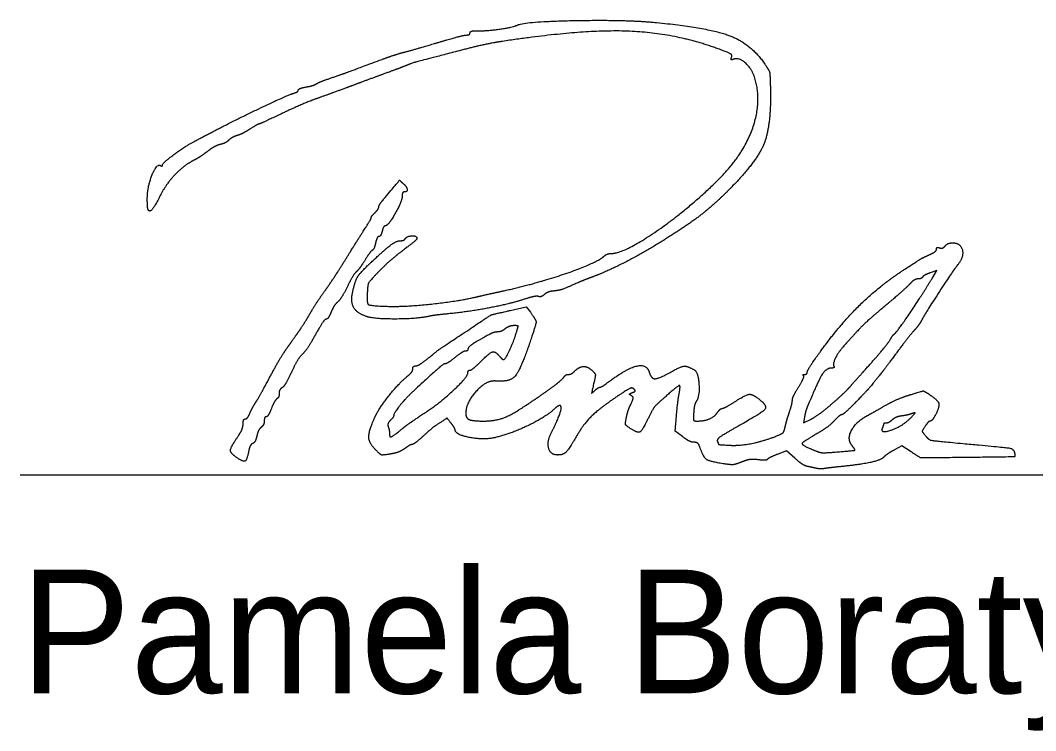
# Model space of a CAD drawing. Extents: x 0 to 34, y -2 to 22.
# Drawn here: x 24.528 to 25.677, y 1.189 to 1.993 of the extents above; entities that cross this region are included whole.
import ezdxf

# ---------------------------------------------------------------- set-up
doc = ezdxf.new("R2010")
doc.units = 0
doc.layers.add('SH_Data', color=7, linetype='Continuous')
doc.layers.add('SH_Text', color=7, linetype='Continuous')

msp = doc.modelspace()

# ---------------------------------------------------------------- linework, layer by layer
at = {"layer": 'SH_Data'}
msp.add_line((24.5279, 1.4787), (28.0279, 1.4787), dxfattribs=at)
at = {"layer": 'SH_Text'}
for points in [[(25.5597, 1.7009), (25.5651, 1.7098), (25.5577, 1.7072)], [(25.0824, 1.6647), (25.1004, 1.6688), (25.1051, 1.6626)], [(25.2773, 1.5219), (25.269, 1.5282), (25.2704, 1.5453)], [(25.4153, 1.5439), (25.4143, 1.5374), (25.4229, 1.5418)], [(25.4043, 1.4976), (25.3951, 1.5058), (25.3845, 1.5018)], [(25.5361, 1.5046), (25.5255, 1.5114), (25.5171, 1.5069)]]:
    msp.add_lwpolyline(points, dxfattribs=at)
for points in [[(25.0898, 1.9873), (25.0966, 1.9915), (25.2136, 1.9938), (25.248, 1.9904)], [(25.248, 1.9904), (25.3072, 1.9845), (25.3548, 1.9663), (25.3706, 1.9432)], [(25.033, 1.9763), (25.0351, 1.9763), (25.0368, 1.9775), (25.0368, 1.9788)], [(25.0368, 1.9788), (25.0368, 1.9802), (25.0408, 1.9812), (25.0458, 1.9811)], [(25.0458, 1.9811), (25.0554, 1.9808), (25.0864, 1.9852), (25.0898, 1.9873)], [(25.3205, 1.9596), (25.2699, 1.9786), (25.1619, 1.9826), (25.0716, 1.9688)], [(24.9612, 1.9566), (24.9665, 1.9579), (24.9839, 1.9629), (25, 1.9677)], [(25, 1.9677), (25.0161, 1.9725), (25.031, 1.9763), (25.033, 1.9763)], [(25.0716, 1.9688), (25.0623, 1.9674), (25.0424, 1.9631), (25.0272, 1.9591)], [(24.9372, 1.9487), (24.9451, 1.9517), (24.9559, 1.9552), (24.9612, 1.9566)], [(25.0272, 1.9591), (24.9762, 1.9459), (24.9719, 1.9447), (24.9612, 1.9404)], [(25.3328, 1.951), (25.3338, 1.9535), (25.3303, 1.9559), (25.3205, 1.9596)], [(24.8808, 1.9281), (24.8955, 1.9332), (24.9019, 1.9356), (24.9372, 1.9487)], [(25.3352, 1.9489), (25.3326, 1.9479), (25.3319, 1.9486), (25.3328, 1.951)], [(25.3586, 1.929), (25.3553, 1.9388), (25.3409, 1.9511), (25.3352, 1.9489)], [(25.3706, 1.9432), (25.3755, 1.936), (25.3764, 1.9316), (25.3768, 1.9138)], [(24.9384, 1.9319), (24.9285, 1.9283), (24.9134, 1.9227), (24.9048, 1.9195)], [(24.9612, 1.9404), (24.9585, 1.9393), (24.9483, 1.9355), (24.9384, 1.9319)], [(24.8514, 1.9175), (24.8563, 1.9184), (24.8615, 1.92), (24.8628, 1.921)], [(24.8628, 1.921), (24.8641, 1.9219), (24.8722, 1.9252), (24.8808, 1.9281)], [(24.9048, 1.9195), (24.8962, 1.9162), (24.88, 1.9103), (24.8688, 1.9063)], [(25.3131, 1.8078), (25.344, 1.8372), (25.3679, 1.9008), (25.3586, 1.929)], [(24.7248, 1.8559), (24.755, 1.8722), (24.8286, 1.9078), (24.837, 1.9103)], [(24.837, 1.9103), (24.84, 1.9112), (24.8424, 1.9128), (24.8424, 1.9138)], [(24.8424, 1.9138), (24.8424, 1.9149), (24.8464, 1.9166), (24.8514, 1.9175)], [(25.3768, 1.9138), (25.3775, 1.873), (25.3614, 1.8333), (25.332, 1.8034)], [(24.8688, 1.9063), (24.8576, 1.9024), (24.8372, 1.8938), (24.8236, 1.8873)], [(24.8236, 1.8873), (24.8099, 1.8808), (24.7983, 1.8755), (24.7977, 1.8755)], [(24.7977, 1.8755), (24.7971, 1.8755), (24.7927, 1.873), (24.7877, 1.8699)], [(24.7729, 1.8624), (24.7697, 1.8614), (24.7655, 1.859), (24.7637, 1.8572)], [(24.7877, 1.8699), (24.7828, 1.8668), (24.7761, 1.8634), (24.7729, 1.8624)], [(24.6888, 1.8293), (24.6888, 1.8315), (24.7142, 1.8503), (24.7248, 1.8559)], [(24.754, 1.8524), (24.7505, 1.8515), (24.7438, 1.8479), (24.7392, 1.8443)], [(24.7637, 1.8572), (24.7619, 1.8554), (24.7576, 1.8533), (24.754, 1.8524)], [(24.7392, 1.8443), (24.7346, 1.8407), (24.7274, 1.8361), (24.7233, 1.834)], [(24.6716, 1.7915), (24.6717, 1.8046), (24.6823, 1.8312), (24.6865, 1.8287)], [(24.6865, 1.8287), (24.6877, 1.8279), (24.6888, 1.8282), (24.6888, 1.8293)], [(24.7233, 1.834), (24.7129, 1.8287), (24.693, 1.8078), (24.6868, 1.7957)], [(24.939, 1.7904), (24.9575, 1.8125), (24.9568, 1.812), (24.9609, 1.8086)], [(24.9609, 1.8086), (24.9652, 1.805), (24.9661, 1.7987), (24.9624, 1.7987)], [(25.1964, 1.7291), (25.2105, 1.7291), (25.2786, 1.7751), (25.3131, 1.8078)], [(24.6868, 1.7957), (24.6801, 1.7828), (24.6748, 1.7759), (24.673, 1.7778)], [(24.96, 1.7937), (24.96, 1.7881), (24.9441, 1.7603), (24.9409, 1.7603)], [(24.9624, 1.7987), (24.9611, 1.7987), (24.96, 1.7965), (24.96, 1.7937)], [(25.332, 1.8034), (25.3134, 1.7845), (25.281, 1.7596), (25.2505, 1.7407)], [(24.673, 1.7778), (24.6722, 1.7786), (24.6716, 1.7847), (24.6716, 1.7915)], [(24.9288, 1.7747), (24.9314, 1.7774), (24.9336, 1.7805), (24.9336, 1.7817)], [(24.9336, 1.7817), (24.9336, 1.783), (24.936, 1.7868), (24.939, 1.7904)], [(24.916, 1.7543), (24.9216, 1.7629), (24.9256, 1.7699), (24.925, 1.7699)], [(24.925, 1.7699), (24.9245, 1.7699), (24.9261, 1.7721), (24.9288, 1.7747)], [(24.9409, 1.7603), (24.9398, 1.7603), (24.9382, 1.7576), (24.9374, 1.7543)], [(24.894, 1.7193), (24.9006, 1.7299), (24.9105, 1.7457), (24.916, 1.7543)], [(24.9337, 1.7483), (24.9325, 1.7483), (24.9309, 1.7451), (24.93, 1.7412)], [(24.9374, 1.7543), (24.9366, 1.751), (24.9349, 1.7483), (24.9337, 1.7483)], [(24.9636, 1.7459), (24.9654, 1.7489), (24.9768, 1.7492), (24.9768, 1.7463)], [(24.9252, 1.7194), (24.9409, 1.734), (24.9536, 1.7435), (24.9576, 1.7435)], [(24.93, 1.7412), (24.9291, 1.7372), (24.9274, 1.7334), (24.9261, 1.7326)], [(24.9576, 1.7435), (24.9601, 1.7435), (24.9628, 1.7446), (24.9636, 1.7459)], [(24.9768, 1.7463), (24.9768, 1.7452), (24.97, 1.7393), (24.9618, 1.7332)], [(25.2505, 1.7407), (25.2313, 1.7289), (25.1901, 1.7079), (25.176, 1.7028)], [(25.5648, 1.7341), (25.5648, 1.7356), (25.5663, 1.7363), (25.5682, 1.7355)], [(25.5682, 1.7355), (25.5701, 1.7348), (25.5729, 1.7358), (25.5745, 1.7377)], [(25.5745, 1.7377), (25.5761, 1.7396), (25.5798, 1.7411), (25.5827, 1.7411)], [(25.5827, 1.7411), (25.5921, 1.7411), (25.5959, 1.7251), (25.5885, 1.7161)], [(24.9261, 1.7326), (24.9248, 1.7318), (24.921, 1.7266), (24.9176, 1.7211)], [(24.9618, 1.7332), (24.9535, 1.7271), (24.941, 1.7162), (24.934, 1.7091)], [(25.0764, 1.6872), (25.1133, 1.6954), (25.1796, 1.7183), (25.1882, 1.7258)], [(25.1882, 1.7258), (25.1903, 1.7277), (25.1939, 1.7291), (25.1964, 1.7291)], [(25.528, 1.7108), (25.5469, 1.723), (25.5488, 1.7241), (25.557, 1.7278)], [(25.557, 1.7278), (25.5613, 1.7297), (25.5648, 1.7326), (25.5648, 1.7341)], [(24.8722, 1.6863), (24.8776, 1.6938), (24.8874, 1.7086), (24.894, 1.7193)], [(24.9038, 1.6847), (24.9066, 1.6978), (24.9127, 1.7078), (24.9252, 1.7194)], [(24.9176, 1.7211), (24.9142, 1.7156), (24.9101, 1.7101), (24.9084, 1.7087)], [(25.5885, 1.7161), (25.5843, 1.7111), (25.5515, 1.6607), (25.5483, 1.6545)], [(24.9084, 1.7087), (24.9068, 1.7074), (24.9021, 1.6998), (24.8981, 1.6918)], [(24.934, 1.7091), (24.9233, 1.6981), (24.9211, 1.6944), (24.9206, 1.6862)], [(25.176, 1.7028), (25.1714, 1.7011), (25.1643, 1.6984), (25.1603, 1.6966)], [(25.4334, 1.6182), (25.4556, 1.649), (25.5007, 1.6931), (25.528, 1.7108)], [(25.5169, 1.6379), (25.5197, 1.6399), (25.5479, 1.6814), (25.5597, 1.7009)], [(25.549, 1.7025), (25.5483, 1.7013), (25.5459, 1.7003), (25.5437, 1.7003)], [(25.5577, 1.7072), (25.5537, 1.7058), (25.5498, 1.7037), (25.549, 1.7025)], [(24.8981, 1.6918), (24.8941, 1.6838), (24.889, 1.6758), (24.8868, 1.674)], [(25.1603, 1.6966), (25.1433, 1.6892), (25.1384, 1.6875), (25.1318, 1.6867)], [(25.5349, 1.6949), (25.5322, 1.692), (25.5197, 1.6809), (25.5072, 1.6704)], [(25.5437, 1.7003), (25.5415, 1.7003), (25.5375, 1.6979), (25.5349, 1.6949)], [(24.8555, 1.6607), (24.8593, 1.6673), (24.8669, 1.6789), (24.8722, 1.6863)], [(24.9192, 1.6579), (24.9087, 1.6618), (24.9016, 1.6743), (24.9038, 1.6847)], [(24.9206, 1.6862), (24.9197, 1.6728), (24.9238, 1.6699), (24.9444, 1.6693)], [(24.9444, 1.6693), (24.9636, 1.6688), (25.0215, 1.6749), (25.0428, 1.6797)], [(25.0428, 1.6797), (25.0507, 1.6815), (25.0658, 1.6849), (25.0764, 1.6872)], [(25.1142, 1.6805), (25.1125, 1.6811), (25.1044, 1.6794), (25.0962, 1.6767)], [(25.121, 1.6827), (25.1189, 1.6809), (25.1158, 1.6799), (25.1142, 1.6805)], [(25.1318, 1.6867), (25.1279, 1.6863), (25.123, 1.6845), (25.121, 1.6827)], [(24.8868, 1.674), (24.8847, 1.6722), (24.8814, 1.6671), (24.8796, 1.6627)], [(25.0962, 1.6767), (25.0797, 1.6715), (25.0346, 1.663), (25.0108, 1.6607)], [(25.5072, 1.6704), (25.4876, 1.6539), (25.4759, 1.6425), (25.4592, 1.6236)], [(24.8425, 1.6401), (24.8458, 1.6449), (24.8517, 1.6541), (24.8555, 1.6607)], [(24.8739, 1.6547), (24.8726, 1.6547), (24.8672, 1.6468), (24.8618, 1.6372)], [(24.8796, 1.6627), (24.8777, 1.6583), (24.8752, 1.6547), (24.8739, 1.6547)], [(24.9904, 1.658), (24.9767, 1.655), (24.9272, 1.6549), (24.9192, 1.6579)], [(25.0108, 1.6607), (25.0025, 1.6599), (24.9933, 1.6587), (24.9904, 1.658)], [(25.0284, 1.6383), (25.06, 1.6593), (25.0614, 1.66), (25.0824, 1.6647)], [(25.1051, 1.6626), (25.1117, 1.6538), (25.1115, 1.6489), (25.1038, 1.6264)], [(25.0765, 1.6439), (25.074, 1.6419), (25.07, 1.6403), (25.0678, 1.6403)], [(25.0864, 1.6475), (25.0835, 1.6474), (25.0791, 1.6458), (25.0765, 1.6439)], [(25.0897, 1.6409), (25.0914, 1.6467), (25.091, 1.6475), (25.0864, 1.6475)], [(25.5483, 1.6545), (25.5466, 1.651), (25.5427, 1.6456), (25.5397, 1.6423)], [(24.8289, 1.6209), (24.833, 1.6267), (24.8391, 1.6354), (24.8425, 1.6401)], [(24.8618, 1.6372), (24.8565, 1.6275), (24.8498, 1.6175), (24.847, 1.615)], [(24.9892, 1.6104), (25.0029, 1.6214), (25.0009, 1.62), (25.0284, 1.6383)], [(25.0581, 1.6372), (25.0436, 1.6293), (25.0344, 1.6229), (25.0344, 1.6209)], [(25.0678, 1.6403), (25.0656, 1.6403), (25.0612, 1.6389), (25.0581, 1.6372)], [(25.075, 1.6091), (25.0768, 1.6091), (25.0866, 1.6303), (25.0897, 1.6409)], [(25.4817, 1.595), (25.497, 1.6121), (25.5106, 1.6285), (25.513, 1.6328)], [(25.513, 1.6328), (25.5142, 1.635), (25.5159, 1.6373), (25.5169, 1.6379)], [(25.5397, 1.6423), (25.5367, 1.6391), (25.5278, 1.6278), (25.5199, 1.6171)], [(24.81, 1.5887), (24.8163, 1.6006), (24.8248, 1.6151), (24.8289, 1.6209)], [(25.0344, 1.6209), (25.0344, 1.6197), (25.0332, 1.6187), (25.0317, 1.6187)], [(25.1038, 1.6264), (25.0935, 1.5965), (25.0815, 1.5834), (25.0656, 1.5848)], [(25.4592, 1.6236), (25.4533, 1.617), (25.4471, 1.6041), (25.4485, 1.6017)], [(24.847, 1.615), (24.8441, 1.6124), (24.8386, 1.6033), (24.8347, 1.5947)], [(24.9754, 1.6019), (24.9772, 1.6019), (24.9834, 1.6057), (24.9892, 1.6104)], [(25.02, 1.6115), (25.015, 1.6076), (25.01, 1.6043), (25.0088, 1.6043)], [(25.0317, 1.6187), (25.0303, 1.6187), (25.025, 1.6155), (25.02, 1.6115)], [(25.0488, 1.6067), (25.0589, 1.6169), (25.0654, 1.6187), (25.0704, 1.6127)], [(25.0704, 1.6127), (25.072, 1.6108), (25.0741, 1.6091), (25.075, 1.6091)], [(25.4184, 1.5949), (25.4184, 1.5963), (25.4251, 1.6068), (25.4334, 1.6182)], [(25.5199, 1.6171), (25.512, 1.6065), (25.5043, 1.5963), (25.5029, 1.5945)], [(24.9666, 1.5907), (24.9695, 1.5931), (24.972, 1.5966), (24.972, 1.5985)], [(24.972, 1.5985), (24.972, 1.6004), (24.9735, 1.6019), (24.9754, 1.6019)], [(25.0088, 1.6043), (25.0069, 1.6043), (24.9985, 1.5971), (24.9732, 1.5738)], [(25.0368, 1.5971), (25.0381, 1.5971), (25.0435, 1.6015), (25.0488, 1.6067)], [(25.1555, 1.5962), (25.1605, 1.6012), (25.1705, 1.6013), (25.1754, 1.5963)], [(25.1935, 1.5837), (25.2138, 1.5989), (25.2365, 1.6045), (25.2395, 1.595)], [(25.2633, 1.5946), (25.2752, 1.6013), (25.2825, 1.602), (25.2907, 1.5974)], [(25.2907, 1.5974), (25.2951, 1.5949), (25.2967, 1.5669), (25.2928, 1.5617)], [(25.4462, 1.5995), (25.4399, 1.5995), (25.4304, 1.5844), (25.4183, 1.5551)], [(25.4485, 1.6017), (25.4493, 1.6005), (25.4482, 1.5995), (25.4462, 1.5995)], [(24.7946, 1.5611), (24.7968, 1.5644), (24.8037, 1.5769), (24.81, 1.5887)], [(24.8347, 1.5947), (24.8307, 1.5862), (24.826, 1.5783), (24.8242, 1.5772)], [(24.9285, 1.5425), (24.933, 1.5529), (24.9562, 1.5824), (24.9666, 1.5907)], [(24.9883, 1.5506), (25.0039, 1.561), (25.0344, 1.5897), (25.0344, 1.594)], [(25.0344, 1.594), (25.0344, 1.5957), (25.0355, 1.5971), (25.0368, 1.5971)], [(25.1004, 1.5575), (25.119, 1.5698), (25.1414, 1.5865), (25.1431, 1.5893)], [(25.1431, 1.5893), (25.1442, 1.591), (25.1465, 1.5923), (25.1483, 1.5923)], [(25.1483, 1.5923), (25.1501, 1.5923), (25.1534, 1.5941), (25.1555, 1.5962)], [(25.1754, 1.5963), (25.1786, 1.5932), (25.1788, 1.5907), (25.1767, 1.5815)], [(25.2395, 1.595), (25.2419, 1.5874), (25.25, 1.5873), (25.2633, 1.5946)], [(25.4086, 1.578), (25.4125, 1.5843), (25.415, 1.5901), (25.4142, 1.5909)], [(25.4142, 1.5909), (25.4134, 1.5917), (25.414, 1.5923), (25.4156, 1.5923)], [(25.4156, 1.5923), (25.4171, 1.5923), (25.4184, 1.5935), (25.4184, 1.5949)], [(25.4661, 1.5775), (25.4692, 1.5811), (25.4762, 1.5889), (25.4817, 1.595)], [(25.5029, 1.5945), (25.4896, 1.578), (25.485, 1.5729), (25.4732, 1.5607)], [(24.8242, 1.5772), (24.8223, 1.5762), (24.8208, 1.5733), (24.8208, 1.5708)], [(25.0656, 1.5848), (25.0552, 1.5857), (25.032, 1.5603), (25.032, 1.548)], [(25.1767, 1.5815), (25.1744, 1.5713), (25.1745, 1.5708), (25.1783, 1.5743)], [(25.1783, 1.5743), (25.1805, 1.5763), (25.1832, 1.5779), (25.1841, 1.5779)], [(25.1841, 1.5779), (25.1851, 1.5779), (25.1893, 1.5805), (25.1935, 1.5837)], [(25.2222, 1.5759), (25.2204, 1.5777), (25.2145, 1.5749), (25.202, 1.5664)], [(25.2206, 1.5717), (25.2236, 1.5728), (25.224, 1.5741), (25.2222, 1.5759)], [(25.2734, 1.5701), (25.2752, 1.5796), (25.2726, 1.58), (25.2633, 1.5718)], [(25.4016, 1.5633), (25.4016, 1.5651), (25.4047, 1.5718), (25.4086, 1.578)], [(25.446, 1.5587), (25.4539, 1.5655), (25.4629, 1.574), (25.4661, 1.5775)], [(24.8183, 1.5647), (24.8169, 1.5638), (24.8141, 1.5589), (24.812, 1.5537)], [(24.8208, 1.5708), (24.8208, 1.5683), (24.8197, 1.5655), (24.8183, 1.5647)], [(24.9732, 1.5738), (24.9641, 1.5654), (24.9504, 1.5484), (24.9504, 1.5454)], [(25.202, 1.5664), (25.1823, 1.553), (25.1651, 1.5359), (25.1568, 1.5215)], [(25.2194, 1.5682), (25.2172, 1.5696), (25.2175, 1.5705), (25.2206, 1.5717)], [(25.2187, 1.5584), (25.2215, 1.5647), (25.2217, 1.5668), (25.2194, 1.5682)], [(25.2633, 1.5718), (25.2474, 1.5578), (25.2437, 1.5534), (25.2382, 1.542)], [(25.2704, 1.5453), (25.2712, 1.5547), (25.2726, 1.5659), (25.2734, 1.5701)], [(25.3642, 1.5641), (25.3739, 1.5565), (25.367, 1.5486), (25.3354, 1.5309)], [(25.336, 1.5611), (25.3489, 1.5694), (25.3565, 1.5702), (25.3642, 1.5641)], [(25.3981, 1.5491), (25.4, 1.5551), (25.4016, 1.5614), (25.4016, 1.5633)], [(25.506, 1.5567), (25.5139, 1.5612), (25.5271, 1.5669), (25.5353, 1.5694)], [(25.5353, 1.5694), (25.5493, 1.5736), (25.5505, 1.5736), (25.5564, 1.5698)], [(25.5564, 1.5698), (25.566, 1.5635), (25.5684, 1.5561), (25.5638, 1.5471)], [(24.7877, 1.5485), (24.7893, 1.5522), (24.7924, 1.5578), (24.7946, 1.5611)], [(24.812, 1.5537), (24.81, 1.5486), (24.8073, 1.5443), (24.8061, 1.5443)], [(25.0519, 1.5395), (25.065, 1.5395), (25.0841, 1.5466), (25.1004, 1.5575)], [(25.1324, 1.5533), (25.1228, 1.5442), (25.084, 1.5254), (25.0656, 1.5209)], [(25.1294, 1.5275), (25.1335, 1.5352), (25.14, 1.5515), (25.14, 1.5542)], [(25.14, 1.5542), (25.14, 1.5573), (25.136, 1.5568), (25.1324, 1.5533)], [(25.2136, 1.5428), (25.2144, 1.5469), (25.2166, 1.554), (25.2187, 1.5584)], [(25.2928, 1.5617), (25.2916, 1.5601), (25.2903, 1.5544), (25.2899, 1.5491)], [(25.3168, 1.5491), (25.3187, 1.5518), (25.3212, 1.5539), (25.3224, 1.5539)], [(25.3224, 1.5539), (25.3236, 1.5539), (25.3297, 1.5572), (25.336, 1.5611)], [(25.4183, 1.5551), (25.4172, 1.5525), (25.4159, 1.5474), (25.4153, 1.5439)], [(25.4229, 1.5418), (25.4277, 1.5443), (25.4381, 1.5519), (25.446, 1.5587)], [(25.4732, 1.5607), (25.4657, 1.553), (25.4586, 1.5467), (25.4576, 1.5467)], [(25.4864, 1.5457), (25.4893, 1.5472), (25.4981, 1.5522), (25.506, 1.5567)], [(24.78, 1.5363), (24.78, 1.5394), (24.7811, 1.5419), (24.7824, 1.5419)], [(24.7824, 1.5419), (24.7838, 1.5419), (24.7862, 1.5449), (24.7877, 1.5485)], [(24.804, 1.5398), (24.804, 1.5374), (24.8024, 1.534), (24.8005, 1.5325)], [(24.8061, 1.5443), (24.8049, 1.5443), (24.804, 1.5423), (24.804, 1.5398)], [(24.9302, 1.5068), (24.9225, 1.5144), (24.9219, 1.5272), (24.9285, 1.5425)], [(24.9466, 1.5403), (24.9446, 1.5382), (24.9435, 1.535), (24.9442, 1.533)], [(24.9504, 1.5454), (24.9504, 1.5446), (24.9487, 1.5423), (24.9466, 1.5403)], [(24.9568, 1.5282), (24.9643, 1.5343), (24.9696, 1.5381), (24.9883, 1.5506)], [(25.0154, 1.537), (25.0109, 1.5428), (25.0108, 1.5428), (25.0041, 1.5384)], [(25.032, 1.548), (25.032, 1.5429), (25.0398, 1.5395), (25.0519, 1.5395)], [(25.2182, 1.5312), (25.2132, 1.5345), (25.2124, 1.5365), (25.2136, 1.5428)], [(25.2382, 1.542), (25.2315, 1.5283), (25.2267, 1.5257), (25.2182, 1.5312)], [(25.2899, 1.5491), (25.2894, 1.5416), (25.2901, 1.5395), (25.2932, 1.5395)], [(25.2932, 1.5395), (25.3016, 1.5395), (25.3136, 1.5444), (25.3168, 1.5491)], [(25.3933, 1.5321), (25.394, 1.5355), (25.3961, 1.5432), (25.3981, 1.5491)], [(25.449, 1.5398), (25.4454, 1.536), (25.4373, 1.5298), (25.431, 1.5262)], [(25.4576, 1.5467), (25.4565, 1.5467), (25.4526, 1.5436), (25.449, 1.5398)], [(25.4694, 1.5113), (25.4633, 1.5187), (25.4731, 1.5385), (25.4864, 1.5457)], [(25.5033, 1.5314), (25.5008, 1.5249), (25.5263, 1.5338), (25.5348, 1.5425)], [(25.5144, 1.5407), (25.5122, 1.5388), (25.5091, 1.5371), (25.5076, 1.5371)], [(25.5254, 1.5453), (25.5215, 1.5448), (25.5166, 1.5427), (25.5144, 1.5407)], [(25.5372, 1.548), (25.5345, 1.547), (25.5292, 1.5458), (25.5254, 1.5453)], [(25.5348, 1.5425), (25.5403, 1.5481), (25.5408, 1.5494), (25.5372, 1.548)], [(25.5638, 1.5471), (25.5616, 1.5429), (25.5589, 1.5395), (25.5578, 1.5395)], [(24.7742, 1.5221), (24.7774, 1.5268), (24.78, 1.5332), (24.78, 1.5363)], [(24.8005, 1.5325), (24.7986, 1.5309), (24.7964, 1.5264), (24.7955, 1.5224)], [(24.9442, 1.533), (24.945, 1.5311), (24.9456, 1.528), (24.9456, 1.5262)], [(25.0041, 1.5384), (24.9959, 1.533), (24.9933, 1.531), (24.9821, 1.5209)], [(25.0199, 1.5296), (25.0199, 1.5305), (25.0179, 1.5338), (25.0154, 1.537)], [(25.0656, 1.5209), (25.0527, 1.5178), (25.0201, 1.524), (25.0199, 1.5296)], [(25.3354, 1.5309), (25.3222, 1.5234), (25.316, 1.5186), (25.3168, 1.5164)], [(25.3806, 1.5214), (25.3894, 1.5248), (25.3923, 1.5273), (25.3933, 1.5321)], [(25.5048, 1.5361), (25.5048, 1.5356), (25.5041, 1.5335), (25.5033, 1.5314)], [(25.5076, 1.5371), (25.506, 1.5371), (25.5048, 1.5367), (25.5048, 1.5361)], [(25.5519, 1.5337), (25.5484, 1.5284), (25.5484, 1.5275), (25.5523, 1.5228)], [(25.5578, 1.5395), (25.5567, 1.5395), (25.554, 1.5369), (25.5519, 1.5337)], [(24.7725, 1.4984), (24.7655, 1.5032), (24.7659, 1.5099), (24.7742, 1.5221)], [(24.7955, 1.5224), (24.7946, 1.5185), (24.7925, 1.5147), (24.7908, 1.514)], [(24.9456, 1.5262), (24.9456, 1.5213), (24.949, 1.5219), (24.9568, 1.5282)], [(24.9821, 1.5209), (24.9773, 1.5167), (24.9725, 1.5131), (24.9714, 1.5131)], [(25.1361, 1.5011), (25.1277, 1.5011), (25.1237, 1.517), (25.1294, 1.5275)], [(25.1568, 1.5215), (25.1486, 1.5074), (25.1422, 1.5011), (25.1361, 1.5011)], [(25.2903, 1.5155), (25.2877, 1.5155), (25.2819, 1.5184), (25.2773, 1.5219)], [(25.3308, 1.5121), (25.3413, 1.5115), (25.3674, 1.5164), (25.3806, 1.5214)], [(25.431, 1.5262), (25.4131, 1.5158), (25.412, 1.5125), (25.425, 1.507)], [(25.5523, 1.5228), (25.5559, 1.5183), (25.5609, 1.5173), (25.5948, 1.5141)], [(24.7908, 1.514), (24.7891, 1.5134), (24.787, 1.5092), (24.7862, 1.5048)], [(24.9464, 1.5021), (24.9377, 1.5008), (24.9355, 1.5014), (24.9302, 1.5068)], [(24.9629, 1.5084), (24.9593, 1.5058), (24.9519, 1.503), (24.9464, 1.5021)], [(24.9714, 1.5131), (24.9703, 1.5131), (24.9665, 1.511), (24.9629, 1.5084)], [(25.2978, 1.5077), (25.296, 1.5129), (25.2934, 1.5155), (25.2903, 1.5155)], [(25.3232, 1.4912), (25.3082, 1.4936), (25.3013, 1.4981), (25.2978, 1.5077)], [(25.3168, 1.5164), (25.3181, 1.513), (25.3188, 1.5128), (25.3308, 1.5121)], [(25.425, 1.507), (25.4318, 1.504), (25.4383, 1.5034), (25.4518, 1.5045)], [(25.4518, 1.5045), (25.4713, 1.5061), (25.4731, 1.5068), (25.4694, 1.5113)], [(25.5171, 1.5069), (25.5125, 1.5044), (25.5072, 1.5009), (25.5054, 1.499)], [(25.5948, 1.5141), (25.6439, 1.5096), (25.6521, 1.508), (25.6531, 1.5032)], [(24.7862, 1.5048), (24.7843, 1.4951), (24.7801, 1.4931), (24.7725, 1.4984)], [(25.3632, 1.4957), (25.3574, 1.4965), (25.3501, 1.4955), (25.3443, 1.4932)], [(25.3733, 1.4961), (25.3729, 1.4952), (25.3683, 1.495), (25.3632, 1.4957)], [(25.3845, 1.5018), (25.3787, 1.4995), (25.3737, 1.4969), (25.3733, 1.4961)], [(25.4189, 1.4881), (25.4159, 1.4887), (25.4093, 1.493), (25.4043, 1.4976)], [(25.5054, 1.499), (25.5017, 1.4953), (25.4802, 1.4904), (25.4568, 1.488)], [(25.5828, 1.4981), (25.5471, 1.4978), (25.5467, 1.4978), (25.5361, 1.5046)], [(25.6531, 1.5032), (25.6539, 1.499), (25.6519, 1.4989), (25.5828, 1.4981)], [(25.3443, 1.4932), (25.3373, 1.4904), (25.3318, 1.4899), (25.3232, 1.4912)], [(25.4292, 1.4859), (25.4265, 1.4865), (25.4219, 1.4875), (25.4189, 1.4881)], [(25.4376, 1.4857), (25.4356, 1.4853), (25.4318, 1.4854), (25.4292, 1.4859)], [(25.4568, 1.488), (25.4482, 1.4871), (25.4396, 1.4861), (25.4376, 1.4857)]]:
    msp.add_open_spline(points, degree=2, dxfattribs=at)

# ---------------------------------------------------------------- texts
msp.add_text('Pamela Boratyn', height=0.14, dxfattribs=at).set_placement((24.5279, 1.2314))

doc.saveas('drawing.dxf')
